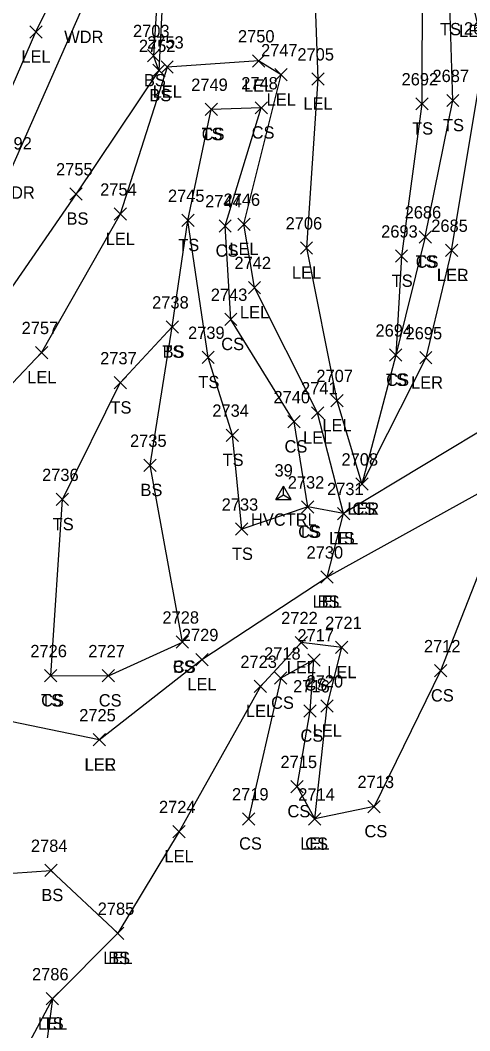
# Model space of a CAD drawing. Extents: x 1483143 to 1488182, y 802902 to 807581.
# Drawn here: x 1487540.6 to 1487613.8, y 805492.2 to 805656.4 of the extents above; entities that cross this region are included whole.
import ezdxf

# ---------------------------------------------------------------- set-up
doc = ezdxf.new("R2010")
doc.units = 0
for name, color, linetype in [('C_A', 7, 'Continuous'), ('C_I', 7, 'Continuous'), ('CPSM', 7, 'Continuous'), ('L_A', 7, 'Continuous'), ('L_I', 7, 'Continuous'), ('L_TIC', 7, 'Continuous'), ('LARO', 7, 'Continuous'), ('LAWA', 7, 'Continuous'), ('LELB', 7, 'Continuous')]:
    doc.layers.add(name, color=color, linetype=linetype)

msp = doc.modelspace()

# ---------------------------------------------------------------- linework, layer by layer
at = {"layer": 'CPSM'}
for p, q in [((1487582.25, 805578.56), (1487583.5, 805580.73)), ((1487584.75, 805578.56), (1487583.5, 805580.73)), ((1487583.5, 805579.28), (1487583.5, 805580.73)), ((1487582.25, 805578.56), (1487583.5, 805579.28)), ((1487582.25, 805578.56), (1487584.75, 805578.56)), ((1487583.5, 805579.28), (1487583.5, 805579.28)), ((1487583.5, 805579.28), (1487584.75, 805578.56))]:
    msp.add_line(p, q, dxfattribs=at)
at = {"layer": 'L_TIC'}
for points in [[(1487542.2, 805653.53), (1487544.2, 805655.53)], [(1487544.2, 805653.53), (1487542.2, 805655.53)], [(1487561.34, 805649.68), (1487563.34, 805651.68)], [(1487563.34, 805649.68), (1487561.34, 805651.68)], [(1487578.43, 805648.82), (1487580.43, 805650.82)], [(1487580.43, 805648.82), (1487578.43, 805650.82)], [(1487562.22, 805647.26), (1487564.22, 805649.26)], [(1487564.22, 805647.26), (1487562.22, 805649.26)], [(1487563.56, 805647.82), (1487565.56, 805649.82)], [(1487565.56, 805647.82), (1487563.56, 805649.82)], [(1487582.1, 805646.56), (1487584.1, 805648.56)], [(1487584.1, 805646.56), (1487582.1, 805648.56)], [(1487588.09, 805645.88), (1487590.09, 805647.88)], [(1487590.09, 805645.88), (1487588.09, 805647.88)], [(1487610.04, 805642.38), (1487612.04, 805644.38)], [(1487612.04, 805642.38), (1487610.04, 805644.38)], [(1487570.74, 805640.94), (1487572.74, 805642.94)], [(1487572.74, 805640.94), (1487570.74, 805642.94)], [(1487570.74, 805640.94), (1487572.74, 805642.94)], [(1487572.74, 805640.94), (1487570.74, 805642.94)], [(1487578.87, 805641.19), (1487580.87, 805643.19)], [(1487580.87, 805641.19), (1487578.87, 805643.19)], [(1487605.01, 805641.84), (1487607.01, 805643.84)], [(1487607.01, 805641.84), (1487605.01, 805643.84)], [(1487548.74, 805627.2), (1487550.74, 805629.2)], [(1487550.74, 805627.2), (1487548.74, 805629.2)], [(1487555.92, 805623.92), (1487557.92, 805625.92)], [(1487557.92, 805623.92), (1487555.92, 805625.92)], [(1487566.95, 805622.9), (1487568.95, 805624.9)], [(1487568.95, 805622.9), (1487566.95, 805624.9)], [(1487566.95, 805622.9), (1487568.95, 805624.9)], [(1487568.95, 805622.9), (1487566.95, 805624.9)], [(1487573, 805622), (1487575, 805624)], [(1487575, 805622), (1487573, 805624)], [(1487576.04, 805622.26), (1487578.04, 805624.26)], [(1487578.04, 805622.26), (1487576.04, 805624.26)], [(1487605.56, 805620.21), (1487607.56, 805622.21)], [(1487607.56, 805620.21), (1487605.56, 805622.21)], [(1487605.56, 805620.21), (1487607.56, 805622.21)], [(1487607.56, 805620.21), (1487605.56, 805622.21)], [(1487586.23, 805618.42), (1487588.23, 805620.42)], [(1487588.23, 805618.42), (1487586.23, 805620.42)], [(1487609.84, 805618.03), (1487611.84, 805620.03)], [(1487611.84, 805618.03), (1487609.84, 805620.03)], [(1487609.84, 805618.03), (1487611.84, 805620.03)], [(1487611.84, 805618.03), (1487609.84, 805620.03)], [(1487601.69, 805617.1), (1487603.69, 805619.1)], [(1487603.69, 805617.1), (1487601.69, 805619.1)], [(1487577.77, 805611.98), (1487579.77, 805613.98)], [(1487579.77, 805611.98), (1487577.77, 805613.98)], [(1487573.92, 805606.82), (1487575.92, 805608.82)], [(1487575.92, 805606.82), (1487573.92, 805608.82)], [(1487564.38, 805605.58), (1487566.38, 805607.58)], [(1487566.38, 805605.58), (1487564.38, 805607.58)], [(1487564.38, 805605.58), (1487566.38, 805607.58)], [(1487566.38, 805605.58), (1487564.38, 805607.58)], [(1487543.14, 805601.42), (1487545.14, 805603.42)], [(1487545.14, 805601.42), (1487543.14, 805603.42)], [(1487600.76, 805601.01), (1487602.76, 805603.01)], [(1487602.76, 805601.01), (1487600.76, 805603.01)], [(1487600.76, 805601.01), (1487602.76, 805603.01)], [(1487602.76, 805601.01), (1487600.76, 805603.01)], [(1487570.23, 805600.64), (1487572.23, 805602.64)], [(1487572.23, 805600.64), (1487570.23, 805602.64)], [(1487605.65, 805600.57), (1487607.65, 805602.57)], [(1487607.65, 805600.57), (1487605.65, 805602.57)], [(1487555.92, 805596.51), (1487557.92, 805598.51)], [(1487557.92, 805596.51), (1487555.92, 805598.51)], [(1487591.18, 805593.63), (1487593.18, 805595.63)], [(1487593.18, 805593.63), (1487591.18, 805595.63)], [(1487588.04, 805591.63), (1487590.04, 805593.63)], [(1487590.04, 805591.63), (1487588.04, 805593.63)], [(1487584.21, 805590.18), (1487586.21, 805592.18)], [(1487586.21, 805590.18), (1487584.21, 805592.18)], [(1487574.17, 805587.99), (1487576.17, 805589.99)], [(1487576.17, 805587.99), (1487574.17, 805589.99)], [(1487560.78, 805583.1), (1487562.78, 805585.1)], [(1487562.78, 805583.1), (1487560.78, 805585.1)], [(1487595.26, 805580.06), (1487597.26, 805582.06)], [(1487597.26, 805580.06), (1487595.26, 805582.06)], [(1487595.26, 805580.06), (1487597.26, 805582.06)], [(1487597.26, 805580.06), (1487595.26, 805582.06)], [(1487595.26, 805580.06), (1487597.26, 805582.06)], [(1487597.26, 805580.06), (1487595.26, 805582.06)], [(1487546.52, 805577.55), (1487548.52, 805579.55)], [(1487548.52, 805577.55), (1487546.52, 805579.55)], [(1487586.44, 805576.33), (1487588.44, 805578.33)], [(1487588.44, 805576.33), (1487586.44, 805578.33)], [(1487586.44, 805576.33), (1487588.44, 805578.33)], [(1487588.44, 805576.33), (1487586.44, 805578.33)], [(1487592.27, 805575.26), (1487594.27, 805577.26)], [(1487594.27, 805575.26), (1487592.27, 805577.26)], [(1487592.27, 805575.26), (1487594.27, 805577.26)], [(1487594.27, 805575.26), (1487592.27, 805577.26)], [(1487575.69, 805572.73), (1487577.69, 805574.73)], [(1487577.69, 805572.73), (1487575.69, 805574.73)], [(1487589.58, 805564.95), (1487591.58, 805566.95)], [(1487591.58, 805564.95), (1487589.58, 805566.95)], [(1487589.58, 805564.95), (1487591.58, 805566.95)], [(1487591.58, 805564.95), (1487589.58, 805566.95)], [(1487566.05, 805554.38), (1487568.05, 805556.38)], [(1487568.05, 805554.38), (1487566.05, 805556.38)], [(1487566.05, 805554.38), (1487568.05, 805556.38)], [(1487568.05, 805554.38), (1487566.05, 805556.38)], [(1487585.37, 805554.29), (1487587.37, 805556.29)], [(1487587.37, 805554.29), (1487585.37, 805556.29)], [(1487591.96, 805553.51), (1487593.96, 805555.51)], [(1487593.96, 805553.51), (1487591.96, 805555.51)], [(1487569.22, 805551.53), (1487571.22, 805553.53)], [(1487571.22, 805551.53), (1487569.22, 805553.53)], [(1487587.44, 805551.48), (1487589.44, 805553.48)], [(1487589.44, 805551.48), (1487587.44, 805553.48)], [(1487544.62, 805548.92), (1487546.62, 805550.92)], [(1487546.62, 805548.92), (1487544.62, 805550.92)], [(1487544.62, 805548.92), (1487546.62, 805550.92)], [(1487546.62, 805548.92), (1487544.62, 805550.92)], [(1487553.99, 805548.91), (1487555.99, 805550.91)], [(1487555.99, 805548.91), (1487553.99, 805550.91)], [(1487582.03, 805548.53), (1487584.03, 805550.53)], [(1487584.03, 805548.53), (1487582.03, 805550.53)], [(1487608.04, 805549.72), (1487610.04, 805551.72)], [(1487610.04, 805549.72), (1487608.04, 805551.72)], [(1487578.73, 805547.18), (1487580.73, 805549.18)], [(1487580.73, 805547.18), (1487578.73, 805549.18)], [(1487589.59, 805544), (1487591.59, 805546)], [(1487591.59, 805544), (1487589.59, 805546)], [(1487586.81, 805543.19), (1487588.81, 805545.19)], [(1487588.81, 805543.19), (1487586.81, 805545.19)], [(1487552.51, 805538.5), (1487554.51, 805540.5)], [(1487554.51, 805538.5), (1487552.51, 805540.5)], [(1487552.51, 805538.5), (1487554.51, 805540.5)], [(1487554.51, 805538.5), (1487552.51, 805540.5)], [(1487584.69, 805530.9), (1487586.69, 805532.9)], [(1487586.69, 805530.9), (1487584.69, 805532.9)], [(1487597.22, 805527.65), (1487599.22, 805529.65)], [(1487599.22, 805527.65), (1487597.22, 805529.65)], [(1487576.82, 805525.65), (1487578.82, 805527.65)], [(1487578.82, 805525.65), (1487576.82, 805527.65)], [(1487587.58, 805525.63), (1487589.58, 805527.63)], [(1487589.58, 805525.63), (1487587.58, 805527.63)], [(1487587.58, 805525.63), (1487589.58, 805527.63)], [(1487589.58, 805525.63), (1487587.58, 805527.63)], [(1487565.49, 805523.58), (1487567.49, 805525.58)], [(1487567.49, 805523.58), (1487565.49, 805525.58)], [(1487544.65, 805517.28), (1487546.65, 805519.28)], [(1487546.65, 805517.28), (1487544.65, 805519.28)], [(1487555.52, 805507.05), (1487557.52, 805509.05)], [(1487557.52, 805507.05), (1487555.52, 805509.05)], [(1487555.52, 805507.05), (1487557.52, 805509.05)], [(1487557.52, 805507.05), (1487555.52, 805509.05)], [(1487544.89, 805496.41), (1487546.89, 805498.41)], [(1487546.89, 805496.41), (1487544.89, 805498.41)], [(1487544.89, 805496.41), (1487546.89, 805498.41)], [(1487546.89, 805496.41), (1487544.89, 805498.41)]]:
    msp.add_lwpolyline(points, dxfattribs=at)
at = {"layer": 'LARO'}
for points in [[(1487519.52, 805604.85), (1487528.65, 805619.18), (1487533.33, 805631.91), (1487543.2, 805654.53), (1487555.05, 805678.36), (1487574.29, 805702.91), (1487587.86, 805730.92), (1487594.38, 805745.99), (1487602.81, 805747.66), (1487615.34, 805754.21), (1487619.89, 805765.57), (1487618.06, 805788.02), (1487632.01, 805808.09), (1487647.52, 805827.2), (1487662.05, 805847.87), (1487673.84, 805865.59), (1487680.96, 805879.63), (1487690.31, 805890.08), (1487695.82, 805899.7), (1487708.05, 805917.66), (1487714.11, 805946.66), (1487707.45, 805965.6), (1487711.43, 805989.94)], [(1487610.84, 805619.03), (1487616.21, 805651.1), (1487614.41, 805658.71), (1487614.34, 805675.89), (1487612.22, 805686.41), (1487589.81, 805683.79), (1487588.41, 805665.04), (1487589.09, 805646.88), (1487587.23, 805619.42), (1487592.18, 805594.63), (1487596.26, 805581.06)], [(1487553.51, 805539.5), (1487570.22, 805552.53), (1487590.58, 805565.95), (1487593.27, 805576.26), (1487589.04, 805592.63), (1487578.77, 805612.98), (1487577.04, 805623.26), (1487583.1, 805647.56), (1487579.43, 805649.82), (1487564.56, 805648.82), (1487556.92, 805624.92), (1487544.14, 805602.42), (1487534.63, 805592.48), (1487523.05, 805587.43), (1487515.17, 805575.06), (1487516.1, 805566.68), (1487507.05, 805566.31), (1487501.49, 805546.71), (1487498.24, 805522.63), (1487497.33, 805510.34), (1487498.95, 805499.29), (1487507.62, 805506.23)], [(1487610.84, 805619.03), (1487606.65, 805601.57), (1487596.26, 805581.06)], [(1487553.51, 805539.5), (1487532.73, 805543.79), (1487536.6, 805566.55)], [(1487588.58, 805526.63), (1487590.59, 805545), (1487592.96, 805554.51), (1487586.37, 805555.29), (1487579.73, 805548.18), (1487566.49, 805524.58), (1487556.52, 805508.05), (1487545.89, 805497.41), (1487535.43, 805477.98), (1487508.57, 805467.87), (1487507.3, 805465.99), (1487497.23, 805443.74), (1487520.5, 805441.89), (1487529.45, 805440.71)]]:
    msp.add_lwpolyline(points, dxfattribs=at)
at = {"layer": 'LAWA'}
msp.add_lwpolyline([(1487529.09, 805606.14), (1487539.28, 805632.42), (1487550.45, 805657.72), (1487555.05, 805678.36), (1487580.53, 805701.65), (1487594.42, 805727.14), (1487615.34, 805754.21), (1487623.26, 805766.5), (1487630.87, 805783.06), (1487637.96, 805804.22), (1487654.61, 805825.46), (1487661.73, 805840.49), (1487675.69, 805864.29), (1487683.26, 805876.52), (1487690.31, 805890.08), (1487698.57, 805894.98), (1487712.71, 805915.11), (1487715.76, 805935.97), (1487722.85, 805947.47), (1487721.66, 805955.35), (1487715.74, 805966.94), (1487726.15, 805982.46)], dxfattribs=at)
at = {"layer": 'LELB'}
for points in [[(1487626.14, 805756.53), (1487608.58, 805735.47), (1487598.51, 805713.44), (1487583.01, 805692.22), (1487563.99, 805676.49), (1487562.34, 805650.68)], [(1487606.56, 805621.21), (1487611.04, 805643.38), (1487610.54, 805658.98), (1487609, 805674.17), (1487606.08, 805676.4), (1487606.07, 805663.54), (1487606.01, 805642.84), (1487602.69, 805618.1), (1487601.76, 805602.01)], [(1487564.52, 805673.97), (1487563.22, 805648.26), (1487549.74, 805628.2), (1487535.27, 805607.28), (1487523.05, 805587.43), (1487520.1, 805562.54), (1487524.46, 805543.15), (1487523.95, 805516.73)], [(1487563.22, 805648.26), (1487562.34, 805650.68)], [(1487619.19, 805591.89), (1487593.27, 805576.26), (1487587.44, 805577.33), (1487576.69, 805573.73), (1487575.17, 805588.99), (1487571.23, 805601.64), (1487567.95, 805623.9), (1487571.74, 805641.94)], [(1487587.44, 805577.33), (1487585.21, 805591.18), (1487574.92, 805607.82), (1487574, 805623), (1487579.87, 805642.19), (1487571.74, 805641.94)], [(1487545.62, 805549.92), (1487547.52, 805578.55), (1487556.92, 805597.51), (1487565.38, 805606.58), (1487567.95, 805623.9)], [(1487606.56, 805621.21), (1487601.76, 805602.01), (1487596.26, 805581.06)], [(1487567.05, 805555.38), (1487561.78, 805584.1), (1487565.38, 805606.58)], [(1487621.79, 805583.15), (1487609.04, 805550.72), (1487598.22, 805528.65), (1487588.58, 805526.63), (1487585.69, 805531.9), (1487587.81, 805544.19), (1487588.44, 805552.48), (1487583.03, 805549.53), (1487577.82, 805526.65)], [(1487621.79, 805583.15), (1487590.58, 805565.95)], [(1487545.62, 805549.92), (1487554.99, 805549.91), (1487567.05, 805555.38)], [(1487523.95, 805516.73), (1487545.65, 805518.28), (1487556.52, 805508.05)], [(1487545.89, 805497.41), (1487542.5, 805471.94), (1487528.65, 805460.52), (1487518.49, 805459.95), (1487515.88, 805445.87), (1487525.8, 805445.49)]]:
    msp.add_lwpolyline(points, dxfattribs=at)

# ---------------------------------------------------------------- texts
at = {"layer": 'C_A'}
msp.add_text('HVCTRL', height=2, dxfattribs=at).set_placement((1487578.19, 805574.28))
at = {"layer": 'C_I'}
msp.add_text('39', height=2, dxfattribs=at).set_placement((1487582.03, 805582.28))
at = {"layer": 'L_A'}
for s, p in [('TS', (1487608.95, 805653.98)), ('LEL', (1487612.05, 805653.71)), ('WDR', (1487547.81, 805652.72)), ('LEL', (1487540.84, 805649.53)), ('BS', (1487560.78, 805645.68)), ('LEL', (1487562.2, 805643.82)), ('LEL', (1487577.06, 805644.82)), ('BS', (1487561.66, 805643.26)), ('LEL', (1487580.74, 805642.56)), ('LEL', (1487586.72, 805641.88)), ('CS', (1487578.31, 805637.19)), ('TS', (1487604.42, 805637.84)), ('TS', (1487609.44, 805638.38)), ('TS', (1487570.15, 805636.94)), ('CS', (1487570.18, 805636.94)), ('WDR', (1487536.64, 805627.42)), ('BS', (1487548.18, 805623.2)), ('LEL', (1487554.56, 805619.92)), ('TS', (1487566.36, 805618.9)), ('TS', (1487566.36, 805618.9)), ('CS', (1487572.44, 805618)), ('LEL', (1487574.68, 805618.26)), ('TS', (1487604.97, 805616.21)), ('CS', (1487605, 805616.21)), ('LEL', (1487584.86, 805614.42)), ('TS', (1487601.09, 805613.1)), ('LER', (1487608.42, 805614.03)), ('LEL', (1487608.47, 805614.03)), ('LEL', (1487576.4, 805607.98)), ('CS', (1487573.36, 805602.82)), ('TS', (1487563.79, 805601.58)), ('BS', (1487563.82, 805601.58)), ('LEL', (1487541.78, 805597.42)), ('TS', (1487569.64, 805596.64)), ('TS', (1487600.17, 805597.01)), ('CS', (1487600.2, 805597.01)), ('LER', (1487604.24, 805596.57)), ('TS', (1487555.33, 805592.51)), ('LEL', (1487589.82, 805589.63)), ('CS', (1487583.65, 805586.18)), ('LEL', (1487586.68, 805587.63)), ('TS', (1487573.58, 805583.99)), ('BS', (1487560.22, 805579.1)), ('LER', (1487593.85, 805576.06)), ('LEL', (1487593.9, 805576.06)), ('CS', (1487594.7, 805576.06)), ('TS', (1487545.93, 805573.55)), ('TS', (1487585.85, 805572.33)), ('CS', (1487585.88, 805572.33)), ('LEL', (1487590.91, 805571.26)), ('TS', (1487591.68, 805571.26)), ('TS', (1487575.1, 805568.73)), ('LEL', (1487588.22, 805560.95)), ('BS', (1487589.03, 805560.95)), ('CS', (1487565.49, 805550.38)), ('BS', (1487565.49, 805550.38)), ('LEL', (1487584.01, 805550.29)), ('LEL', (1487590.6, 805549.51)), ('LEL', (1487567.85, 805547.53)), ('CS', (1487586.89, 805547.48)), ('CS', (1487607.48, 805545.72)), ('TS', (1487544.03, 805544.92)), ('CS', (1487544.06, 805544.92)), ('CS', (1487553.43, 805544.91)), ('CS', (1487581.47, 805544.53)), ('LEL', (1487577.37, 805543.18)), ('CS', (1487586.25, 805539.19)), ('LEL', (1487588.23, 805540)), ('LER', (1487551.09, 805534.5)), ('LEL', (1487551.15, 805534.5)), ('CS', (1487584.13, 805526.9)), ('CS', (1487596.66, 805523.65)), ('CS', (1487576.26, 805521.65)), ('LEL', (1487586.22, 805521.63)), ('CS', (1487587.02, 805521.63)), ('LEL', (1487564.12, 805519.58)), ('BS', (1487544.09, 805513.28)), ('LEL', (1487554.16, 805503.05)), ('BS', (1487554.96, 805503.05)), ('LEL', (1487543.53, 805492.41)), ('TS', (1487544.3, 805492.41))]:
    msp.add_text(s, height=2, dxfattribs=at).set_placement(p)
at = {"layer": 'L_I'}
for s, p in [('2703', (1487559, 805653.68)), ('2696', (1487612.85, 805654.1)), ('2750', (1487576.08, 805652.82)), ('2752', (1487559.96, 805651.26)), ('2753', (1487561.3, 805651.82)), ('2747', (1487579.84, 805650.56)), ('2705', (1487585.75, 805649.88)), ('2692', (1487602.7, 805645.84)), ('2687', (1487607.73, 805646.38)), ('2749', (1487568.47, 805644.94)), ('2749', (1487568.47, 805644.94)), ('2748', (1487576.61, 805645.19)), ('1492', (1487536.59, 805635.42)), ('2755', (1487546.48, 805631.2)), ('2754', (1487553.66, 805627.92)), ('2745', (1487564.69, 805626.9)), ('2745', (1487564.69, 805626.9)), ('2744', (1487570.74, 805626)), ('2746', (1487573.73, 805626.26)), ('2686', (1487603.2, 805624.21)), ('2686', (1487603.2, 805624.21)), ('2706', (1487583.83, 805622.42)), ('2693', (1487599.38, 805621.1)), ('2685', (1487607.53, 805622.03)), ('2685', (1487607.53, 805622.03)), ('2742', (1487575.51, 805615.98)), ('2743', (1487571.66, 805610.82)), ('2738', (1487562.12, 805609.58)), ('2738', (1487562.12, 805609.58)), ('2757', (1487540.88, 805605.42)), ('2739', (1487567.96, 805604.64)), ('2694', (1487598.46, 805605.01)), ('2694', (1487598.46, 805605.01)), ('2695', (1487603.35, 805604.57)), ('2737', (1487553.66, 805600.51)), ('2707', (1487588.84, 805597.63)), ('2741', (1487586.35, 805595.63)), ('2740', (1487581.86, 805594.18)), ('2734', (1487571.91, 805591.99)), ('2735', (1487558.52, 805587.1)), ('2708', (1487592.93, 805584.06)), ('2708', (1487592.93, 805584.06)), ('2708', (1487592.93, 805584.06)), ('2736', (1487544.21, 805581.55)), ('2732', (1487584.18, 805580.33)), ('2732', (1487584.18, 805580.33)), ('2731', (1487590.58, 805579.26)), ('2731', (1487590.58, 805579.26)), ('2733', (1487573.43, 805576.73)), ('2730', (1487587.24, 805568.95)), ('2730', (1487587.24, 805568.95)), ('2728', (1487563.79, 805558.38)), ('2728', (1487563.79, 805558.38)), ('2722', (1487583.11, 805558.29)), ('2721', (1487590.27, 805557.51)), ('2729', (1487566.95, 805555.53)), ('2717', (1487585.75, 805555.48)), ('2712', (1487606.34, 805553.72)), ('2726', (1487542.3, 805552.92)), ('2726', (1487542.3, 805552.92)), ('2727', (1487551.73, 805552.91)), ('2718', (1487580.33, 805552.53)), ('2723', (1487576.47, 805551.18)), ('2716', (1487585.06, 805547.19)), ('2720', (1487587.24, 805548)), ('2725', (1487550.25, 805542.5)), ('2725', (1487550.25, 805542.5)), ('2715', (1487583, 805534.9)), ('2713', (1487595.53, 805531.65)), ('2719', (1487575.11, 805529.65)), ('2714', (1487585.89, 805529.63)), ('2714', (1487585.89, 805529.63)), ('2724', (1487563.23, 805527.58)), ('2784', (1487542.39, 805521.28)), ('2785', (1487553.26, 805511.05)), ('2785', (1487553.26, 805511.05)), ('2786', (1487542.57, 805500.41)), ('2786', (1487542.57, 805500.41))]:
    msp.add_text(s, height=2, dxfattribs=at).set_placement(p)

doc.saveas('drawing.dxf')
